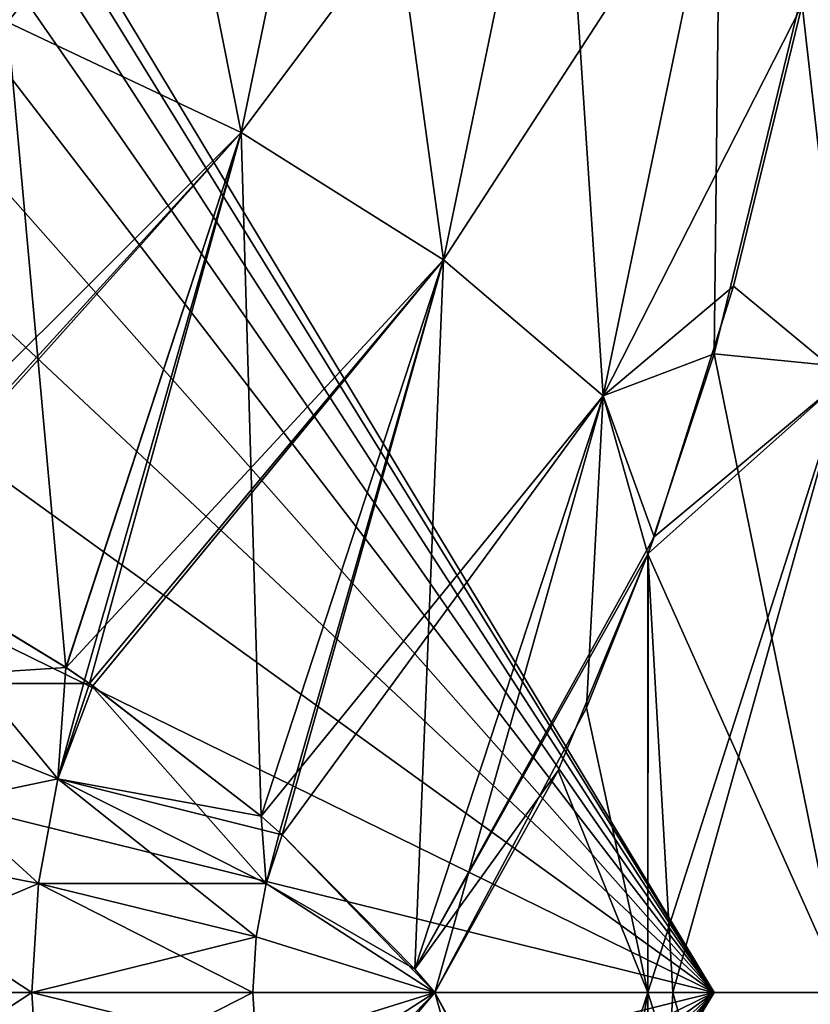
# Model space of a CAD drawing. Header units: millimetres. Extents: x -168 to 168, y -6 to 84.
# Tile 649 of 656: x 166.826 to 167.425, y 55.491 to 56.237. Entities that reach past the tile are written whole.
import ezdxf

# ---------------------------------------------------------------- set-up
doc = ezdxf.new("R2010")
doc.units = ezdxf.units.MM
doc.header["$LTSCALE"] = 65.185185
for name, color, linetype in [('651', 7, 'CONTINUOUS'), ('652', 7, 'CONTINUOUS'), ('656', 7, 'CONTINUOUS'), ('657', 7, 'CONTINUOUS'), ('661', 7, 'CONTINUOUS'), ('662', 7, 'CONTINUOUS'), ('663', 7, 'CONTINUOUS'), ('667', 7, 'CONTINUOUS'), ('669', 7, 'CONTINUOUS'), ('676', 7, 'CONTINUOUS'), ('753', 7, 'CONTINUOUS'), ('754', 7, 'CONTINUOUS'), ('758', 7, 'CONTINUOUS'), ('759', 7, 'CONTINUOUS'), ('763', 7, 'CONTINUOUS'), ('764', 7, 'CONTINUOUS'), ('765', 7, 'CONTINUOUS'), ('769', 7, 'CONTINUOUS'), ('771', 7, 'CONTINUOUS'), ('778', 7, 'CONTINUOUS')]:
    doc.layers.add(name, color=color, linetype=linetype)

msp = doc.modelspace()

# ---------------------------------------------------------------- linework, layer by layer
at = {"layer": '651', "linetype": 'CONTINUOUS'}
for points in [[(166, 53.25629, 104.83186), (166, 53.25629, 105.16814), (167.35194, 55.5, 105), (166, 53.25629, 104.83186)], [(166, 53.25629, 105.16814), (166, 53.30641, 105.50067), (167.35194, 55.5, 105), (166, 53.25629, 105.16814)], [(166, 53.30641, 105.50067), (166, 53.40553, 105.82202), (167.35194, 55.5, 105), (166, 53.30641, 105.50067)], [(166, 53.40553, 105.82202), (166, 53.55144, 106.125), (167.35194, 55.5, 105), (166, 53.40553, 105.82202)], [(166, 53.55144, 106.125), (166, 53.74088, 106.40285), (167.35194, 55.5, 105), (166, 53.55144, 106.125)], [(166, 53.74088, 106.40285), (166, 53.96961, 106.64937), (167.35194, 55.5, 105), (166, 53.74088, 106.40285)], [(166, 53.96961, 106.64937), (166, 54.23253, 106.85904), (167.35194, 55.5, 105), (166, 53.96961, 106.64937)], [(166, 54.23253, 106.85904), (166, 54.52376, 107.02718), (167.35194, 55.5, 105), (166, 54.23253, 106.85904)], [(166, 54.52376, 107.02718), (166, 54.8368, 107.15004), (167.35194, 55.5, 105), (166, 54.52376, 107.02718)], [(166, 54.8368, 107.15004), (166, 55.16465, 107.22487), (167.35194, 55.5, 105), (166, 54.8368, 107.15004)], [(166, 53.30641, 104.49933), (166, 53.25629, 104.83186), (167.35194, 55.5, 105), (166, 53.30641, 104.49933)], [(166, 55.16465, 107.22487), (166, 55.5, 107.25), (167.35194, 55.5, 105), (166, 55.16465, 107.22487)], [(166, 55.5, 102.75), (166, 55.16465, 102.77513), (167.35194, 55.5, 105), (166, 55.5, 102.75)], [(166, 55.16465, 102.77513), (166, 54.8368, 102.84996), (167.35194, 55.5, 105), (166, 55.16465, 102.77513)], [(166, 54.8368, 102.84996), (166, 54.52376, 102.97282), (167.35194, 55.5, 105), (166, 54.8368, 102.84996)], [(166, 54.52376, 102.97282), (166, 54.23253, 103.14096), (167.35194, 55.5, 105), (166, 54.52376, 102.97282)], [(166, 54.23253, 103.14096), (166, 53.96961, 103.35063), (167.35194, 55.5, 105), (166, 54.23253, 103.14096)], [(166, 53.96961, 103.35063), (166, 53.74088, 103.59715), (167.35194, 55.5, 105), (166, 53.96961, 103.35063)], [(166, 53.74088, 103.59715), (166, 53.55144, 103.875), (167.35194, 55.5, 105), (166, 53.74088, 103.59715)], [(166, 53.55144, 103.875), (166, 53.40553, 104.17798), (167.35194, 55.5, 105), (166, 53.55144, 103.875)], [(166, 53.40553, 104.17798), (166, 53.30641, 104.49933), (167.35194, 55.5, 105), (166, 53.40553, 104.17798)]]:
    msp.add_3dface(points, dxfattribs=at)
at = {"layer": '652', "linetype": 'CONTINUOUS'}
for points in [[(166, 57.74371, 105.16814), (166, 57.74371, 104.83186), (167.35194, 55.5, 105), (166, 57.74371, 105.16814)], [(166, 57.69359, 105.50067), (166, 57.74371, 105.16814), (167.35194, 55.5, 105), (166, 57.69359, 105.50067)], [(166, 57.74371, 104.83186), (166, 57.69359, 104.49933), (167.35194, 55.5, 105), (166, 57.74371, 104.83186)], [(166, 57.59447, 105.82202), (166, 57.69359, 105.50067), (167.35194, 55.5, 105), (166, 57.59447, 105.82202)], [(166, 57.69359, 104.49933), (166, 57.59447, 104.17798), (167.35194, 55.5, 105), (166, 57.69359, 104.49933)], [(166, 57.44856, 106.125), (166, 57.59447, 105.82202), (167.35194, 55.5, 105), (166, 57.44856, 106.125)], [(166, 57.59447, 104.17798), (166, 57.44856, 103.875), (167.35194, 55.5, 105), (166, 57.59447, 104.17798)], [(166, 57.25912, 106.40285), (166, 57.44856, 106.125), (167.35194, 55.5, 105), (166, 57.25912, 106.40285)], [(166, 57.44856, 103.875), (166, 57.25912, 103.59715), (167.35194, 55.5, 105), (166, 57.44856, 103.875)], [(166, 57.03039, 106.64937), (166, 57.25912, 106.40285), (167.35194, 55.5, 105), (166, 57.03039, 106.64937)], [(166, 57.25912, 103.59715), (166, 57.03039, 103.35063), (167.35194, 55.5, 105), (166, 57.25912, 103.59715)], [(166, 56.76747, 106.85904), (166, 57.03039, 106.64937), (167.35194, 55.5, 105), (166, 56.76747, 106.85904)], [(166, 57.03039, 103.35063), (166, 56.76747, 103.14096), (167.35194, 55.5, 105), (166, 57.03039, 103.35063)], [(166, 56.47624, 107.02718), (166, 56.76747, 106.85904), (167.35194, 55.5, 105), (166, 56.47624, 107.02718)], [(166, 56.76747, 103.14096), (166, 56.47624, 102.97282), (167.35194, 55.5, 105), (166, 56.76747, 103.14096)], [(166, 56.1632, 107.15004), (166, 56.47624, 107.02718), (167.35194, 55.5, 105), (166, 56.1632, 107.15004)], [(166, 56.47624, 102.97282), (166, 56.1632, 102.84996), (167.35194, 55.5, 105), (166, 56.47624, 102.97282)], [(166, 55.83535, 107.22487), (166, 56.1632, 107.15004), (167.35194, 55.5, 105), (166, 55.83535, 107.22487)], [(166, 56.1632, 102.84996), (166, 55.83535, 102.77513), (167.35194, 55.5, 105), (166, 56.1632, 102.84996)], [(166, 55.83535, 102.77513), (166, 55.5, 102.75), (167.35194, 55.5, 105), (166, 55.83535, 102.77513)], [(166, 55.5, 107.25), (166, 55.83535, 107.22487), (167.35194, 55.5, 105), (166, 55.5, 107.25)]]:
    msp.add_3dface(points, dxfattribs=at)
at = {"layer": '656', "linetype": 'CONTINUOUS'}
for points in [[(167.26244, 55.26732, 109.23432), (167.30161, 55.5, 109.17222), (167.14024, 55.5, 109.42882), (167.26244, 55.26732, 109.23432)], [(167.24131, 55.31546, 100.72807), (167.14024, 55.5, 100.57118), (167.30161, 55.5, 100.82778), (167.24131, 55.31546, 100.72807)], [(167.30204, 55.16668, 100.84189), (167.24131, 55.31546, 100.72807), (167.30161, 55.5, 100.82778), (167.30204, 55.16668, 100.84189)], [(167.30218, 55.16616, 109.1578), (167.30161, 55.5, 109.17222), (167.26244, 55.26732, 109.23432), (167.30218, 55.16616, 109.1578)], [(167.30161, 55.5, 109.17222), (167.30218, 55.16616, 109.1578), (167.32056, 55.5, 109.13751), (167.30161, 55.5, 109.17222)], [(167.30204, 55.16668, 100.84189), (167.30161, 55.5, 100.82778), (167.45019, 55.03436, 101.15872), (167.30204, 55.16668, 100.84189)], [(167.45019, 55.03436, 101.15872), (167.30161, 55.5, 100.82778), (167.32056, 55.5, 100.86249), (167.45019, 55.03436, 101.15872)], [(167.45019, 55.02853, 108.84057), (167.4499, 55.5, 108.87007), (167.30218, 55.16616, 109.1578), (167.45019, 55.02853, 108.84057)], [(167.30218, 55.16616, 109.1578), (167.4499, 55.5, 108.87007), (167.32056, 55.5, 109.13751), (167.30218, 55.16616, 109.1578)], [(167.4499, 55.5, 101.12993), (167.45019, 55.03436, 101.15872), (167.32056, 55.5, 100.86249), (167.4499, 55.5, 101.12993)]]:
    msp.add_3dface(points, dxfattribs=at)
at = {"layer": '657', "linetype": 'CONTINUOUS'}
msp.add_3dface([(167.14024, 55.5, 100.57118), (167.24131, 55.31546, 100.72807), (167.12523, 55.48219, 100.55111), (167.14024, 55.5, 100.57118)], dxfattribs=at)
at = {"layer": '661', "linetype": 'CONTINUOUS'}
for points in [[(166.89871, 56.62943, 100.74118), (166.81688, 56.23497, 100.51343), (166.70739, 56.68211, 100.70397), (166.89871, 56.62943, 100.74118)], [(166.89871, 56.62943, 100.74118), (166.99362, 56.15152, 100.57913), (166.81688, 56.23497, 100.51343), (166.89871, 56.62943, 100.74118)], [(167.07801, 56.55819, 100.81392), (166.99362, 56.15152, 100.57913), (166.89871, 56.62943, 100.74118), (167.07801, 56.55819, 100.81392)], [(167.07801, 56.55819, 100.81392), (167.14687, 56.05508, 100.67779), (166.99362, 56.15152, 100.57913), (167.07801, 56.55819, 100.81392)], [(167.23348, 56.47235, 100.9187), (167.14687, 56.05508, 100.67779), (167.07801, 56.55819, 100.81392), (167.23348, 56.47235, 100.9187)], [(167.23348, 56.47235, 100.9187), (167.26787, 55.95202, 100.80232), (167.14687, 56.05508, 100.67779), (167.23348, 56.47235, 100.9187)], [(167.35624, 56.37764, 101.04805), (167.26787, 55.95202, 100.80232), (167.23348, 56.47235, 100.9187), (167.35624, 56.37764, 101.04805)], [(167.26787, 55.95202, 100.80232), (167.35624, 56.37764, 101.04805), (167.3517, 55.9839, 100.95066), (167.26787, 55.95202, 100.80232)], [(167.3517, 55.9839, 100.95066), (167.35624, 56.37764, 101.04805), (167.43079, 56.30849, 101.1712), (167.3517, 55.9839, 100.95066)], [(166.81688, 56.23497, 100.51343), (166.861, 55.74634, 100.34515), (166.70896, 55.83875, 100.29434), (166.81688, 56.23497, 100.51343)], [(166.99362, 56.15152, 100.57913), (166.861, 55.74634, 100.34515), (166.81688, 56.23497, 100.51343), (166.99362, 56.15152, 100.57913)], [(166.861, 55.74634, 100.34515), (166.99362, 56.15152, 100.57913), (166.87519, 55.73664, 100.35175), (166.861, 55.74634, 100.34515)], [(166.87519, 55.73664, 100.35175), (166.99362, 56.15152, 100.57913), (166.87878, 55.73416, 100.35347), (166.87519, 55.73664, 100.35175)], [(166.99362, 56.15152, 100.57913), (167.00876, 55.63354, 100.43434), (166.87878, 55.73416, 100.35347), (166.99362, 56.15152, 100.57913)], [(167.14687, 56.05508, 100.67779), (167.00876, 55.63354, 100.43434), (166.99362, 56.15152, 100.57913), (167.14687, 56.05508, 100.67779)], [(167.00876, 55.63354, 100.43434), (167.14687, 56.05508, 100.67779), (167.02271, 55.62128, 100.44557), (167.00876, 55.63354, 100.43434)], [(167.02271, 55.62128, 100.44557), (167.14687, 56.05508, 100.67779), (167.02479, 55.61942, 100.4473), (167.02271, 55.62128, 100.44557)], [(167.14687, 56.05508, 100.67779), (167.12531, 55.51772, 100.55121), (167.02479, 55.61942, 100.4473), (167.14687, 56.05508, 100.67779)], [(167.26787, 55.95202, 100.80232), (167.12531, 55.51772, 100.55121), (167.14687, 56.05508, 100.67779), (167.26787, 55.95202, 100.80232)], [(167.30156, 55.83218, 100.84095), (167.26787, 55.95202, 100.80232), (167.3517, 55.9839, 100.95066), (167.30156, 55.83218, 100.84095)], [(167.26787, 55.95202, 100.80232), (167.14024, 55.5, 100.57118), (167.12531, 55.51772, 100.55121), (167.26787, 55.95202, 100.80232)], [(167.14024, 55.5, 100.57118), (167.26787, 55.95202, 100.80232), (167.25511, 55.71576, 100.75241), (167.14024, 55.5, 100.57118)], [(167.25511, 55.71576, 100.75241), (167.26787, 55.95202, 100.80232), (167.30156, 55.83218, 100.84095), (167.25511, 55.71576, 100.75241)]]:
    msp.add_3dface(points, dxfattribs=at)
at = {"layer": '662', "linetype": 'CONTINUOUS'}
for points in [[(167.45107, 56.41952, 108.75647), (167.41841, 56.24811, 108.86881), (167.45047, 55.96548, 108.84066), (167.45107, 56.41952, 108.75647)], [(167.3517, 55.9839, 100.95066), (167.43079, 56.30849, 101.1712), (167.45047, 55.9739, 101.16037), (167.3517, 55.9839, 100.95066)], [(167.41841, 56.24811, 108.86881), (167.36649, 56.03514, 109.01337), (167.45047, 55.96548, 108.84066), (167.41841, 56.24811, 108.86881)], [(167.36649, 56.03514, 109.01337), (167.30628, 55.84515, 109.14943), (167.45047, 55.96548, 108.84066), (167.36649, 56.03514, 109.01337)], [(167.4499, 55.5, 101.12993), (167.30156, 55.83218, 100.84095), (167.3517, 55.9839, 100.95066), (167.4499, 55.5, 101.12993)], [(167.4499, 55.5, 101.12993), (167.3517, 55.9839, 100.95066), (167.45047, 55.9739, 101.16037), (167.4499, 55.5, 101.12993)], [(167.30161, 55.5, 109.17222), (167.32056, 55.5, 109.13751), (167.45047, 55.96548, 108.84066), (167.30161, 55.5, 109.17222)], [(167.30176, 55.83264, 109.15867), (167.30161, 55.5, 109.17222), (167.45047, 55.96548, 108.84066), (167.30176, 55.83264, 109.15867)], [(167.30628, 55.84515, 109.14943), (167.30176, 55.83264, 109.15867), (167.45047, 55.96548, 108.84066), (167.30628, 55.84515, 109.14943)], [(167.32056, 55.5, 109.13751), (167.4499, 55.5, 108.87007), (167.45047, 55.96548, 108.84066), (167.32056, 55.5, 109.13751)], [(167.23363, 55.66826, 109.28512), (167.30161, 55.5, 109.17222), (167.30176, 55.83264, 109.15867), (167.23363, 55.66826, 109.28512)], [(167.30161, 55.5, 100.82778), (167.25511, 55.71576, 100.75241), (167.30156, 55.83218, 100.84095), (167.30161, 55.5, 100.82778)], [(167.32056, 55.5, 100.86249), (167.30161, 55.5, 100.82778), (167.30156, 55.83218, 100.84095), (167.32056, 55.5, 100.86249)], [(167.4499, 55.5, 101.12993), (167.32056, 55.5, 100.86249), (167.30156, 55.83218, 100.84095), (167.4499, 55.5, 101.12993)], [(167.30161, 55.5, 100.82778), (167.14024, 55.5, 100.57118), (167.25511, 55.71576, 100.75241), (167.30161, 55.5, 100.82778)], [(167.14024, 55.5, 109.42882), (167.30161, 55.5, 109.17222), (167.23363, 55.66826, 109.28512), (167.14024, 55.5, 109.42882)]]:
    msp.add_3dface(points, dxfattribs=at)
at = {"layer": '663', "linetype": 'CONTINUOUS'}
for points in [[(166.89871, 56.62944, 109.25882), (166.62831, 56.30069, 109.51624), (166.81689, 56.23498, 109.48656), (166.89871, 56.62944, 109.25882)], [(166.89871, 56.62944, 109.25882), (166.81689, 56.23498, 109.48656), (167.07802, 56.5582, 109.18607), (166.89871, 56.62944, 109.25882)], [(167.07802, 56.5582, 109.18607), (166.81689, 56.23498, 109.48656), (166.99363, 56.15153, 109.42086), (167.07802, 56.5582, 109.18607)], [(167.07802, 56.5582, 109.18607), (166.99363, 56.15153, 109.42086), (167.23349, 56.47236, 109.08129), (167.07802, 56.5582, 109.18607)], [(167.23349, 56.47236, 109.08129), (166.99363, 56.15153, 109.42086), (167.14688, 56.0551, 109.32219), (167.23349, 56.47236, 109.08129)], [(167.23349, 56.47236, 109.08129), (167.14688, 56.0551, 109.32219), (167.35625, 56.37765, 108.95193), (167.23349, 56.47236, 109.08129)], [(167.35625, 56.37765, 108.95193), (167.14688, 56.0551, 109.32219), (167.26788, 55.95203, 109.19766), (167.35625, 56.37765, 108.95193)], [(167.41841, 56.24811, 108.86881), (167.35625, 56.37765, 108.95193), (167.26788, 55.95203, 109.19766), (167.41841, 56.24811, 108.86881)], [(167.36649, 56.03514, 109.01337), (167.41841, 56.24811, 108.86881), (167.26788, 55.95203, 109.19766), (167.36649, 56.03514, 109.01337)], [(166.81689, 56.23498, 109.48656), (166.69069, 55.84861, 109.70961), (166.99363, 56.15153, 109.42086), (166.81689, 56.23498, 109.48656)], [(166.99363, 56.15153, 109.42086), (166.69069, 55.84861, 109.70961), (166.70898, 55.83874, 109.70566), (166.99363, 56.15153, 109.42086)], [(166.71258, 55.83677, 109.70483), (166.99363, 56.15153, 109.42086), (166.70898, 55.83874, 109.70566), (166.71258, 55.83677, 109.70483)], [(166.86113, 55.74626, 109.65479), (166.99363, 56.15153, 109.42086), (166.71258, 55.83677, 109.70483), (166.86113, 55.74626, 109.65479)], [(166.99363, 56.15153, 109.42086), (166.86113, 55.74626, 109.65479), (167.14688, 56.0551, 109.32219), (166.99363, 56.15153, 109.42086)], [(167.14688, 56.0551, 109.32219), (166.86113, 55.74626, 109.65479), (166.87881, 55.73414, 109.64651), (167.14688, 56.0551, 109.32219)], [(166.88145, 55.7323, 109.64523), (167.14688, 56.0551, 109.32219), (166.87881, 55.73414, 109.64651), (166.88145, 55.7323, 109.64523)], [(167.00877, 55.63354, 109.56565), (167.14688, 56.0551, 109.32219), (166.88145, 55.7323, 109.64523), (167.00877, 55.63354, 109.56565)], [(167.14688, 56.0551, 109.32219), (167.00877, 55.63354, 109.56565), (167.26788, 55.95203, 109.19766), (167.14688, 56.0551, 109.32219)], [(167.30628, 55.84515, 109.14943), (167.36649, 56.03514, 109.01337), (167.26788, 55.95203, 109.19766), (167.30628, 55.84515, 109.14943)], [(167.26788, 55.95203, 109.19766), (167.00877, 55.63354, 109.56565), (167.02479, 55.61942, 109.5527), (167.26788, 55.95203, 109.19766)], [(167.12524, 55.51781, 109.44889), (167.26788, 55.95203, 109.19766), (167.02479, 55.61942, 109.5527), (167.12524, 55.51781, 109.44889)], [(167.30628, 55.84515, 109.14943), (167.26788, 55.95203, 109.19766), (167.12524, 55.51781, 109.44889), (167.30628, 55.84515, 109.14943)], [(167.30176, 55.83264, 109.15867), (167.30628, 55.84515, 109.14943), (167.12524, 55.51781, 109.44889), (167.30176, 55.83264, 109.15867)], [(167.23363, 55.66826, 109.28512), (167.30176, 55.83264, 109.15867), (167.12524, 55.51781, 109.44889), (167.23363, 55.66826, 109.28512)], [(167.14024, 55.5, 109.42882), (167.23363, 55.66826, 109.28512), (167.12524, 55.51781, 109.44889), (167.14024, 55.5, 109.42882)]]:
    msp.add_3dface(points, dxfattribs=at)
at = {"layer": '667', "linetype": 'CONTINUOUS'}
for points in [[(167.26791, 55.04801, 109.19763), (167.14024, 55.5, 109.42882), (167.12535, 55.48232, 109.44874), (167.26791, 55.04801, 109.19763)], [(167.26244, 55.26732, 109.23432), (167.14024, 55.5, 109.42882), (167.26791, 55.04801, 109.19763), (167.26244, 55.26732, 109.23432)]]:
    msp.add_3dface(points, dxfattribs=at)
at = {"layer": '669', "linetype": 'CONTINUOUS'}
for points in [[(166.86113, 55.74626, 109.65479), (166.71258, 55.83677, 109.70483), (166.67442, 55.73412, 109.75375), (166.86113, 55.74626, 109.65479)], [(166.87881, 55.73414, 109.64651), (166.86113, 55.74626, 109.65479), (166.67442, 55.73412, 109.75375), (166.87881, 55.73414, 109.64651)], [(166.65308, 55.61959, 109.78344), (166.85491, 55.66183, 109.67976), (166.67442, 55.73412, 109.75375), (166.65308, 55.61959, 109.78344)], [(166.85491, 55.66183, 109.67976), (166.87881, 55.73414, 109.64651), (166.67442, 55.73412, 109.75375), (166.85491, 55.66183, 109.67976)], [(166.88145, 55.7323, 109.64523), (166.87881, 55.73414, 109.64651), (166.85491, 55.66183, 109.67976), (166.88145, 55.7323, 109.64523)], [(167.00877, 55.63354, 109.56565), (166.88145, 55.7323, 109.64523), (166.85491, 55.66183, 109.67976), (167.00877, 55.63354, 109.56565)], [(166.84017, 55.58266, 109.70028), (166.85491, 55.66183, 109.67976), (166.65308, 55.61959, 109.78344), (166.84017, 55.58266, 109.70028)], [(166.84017, 55.58266, 109.70028), (167.01261, 55.58253, 109.56965), (166.85491, 55.66183, 109.67976), (166.84017, 55.58266, 109.70028)], [(167.01261, 55.58253, 109.56965), (167.02479, 55.61942, 109.5527), (166.85491, 55.66183, 109.67976), (167.01261, 55.58253, 109.56965)], [(167.02479, 55.61942, 109.5527), (167.00877, 55.63354, 109.56565), (166.85491, 55.66183, 109.67976), (167.02479, 55.61942, 109.5527)], [(166.64587, 55.5, 109.79348), (166.84017, 55.58266, 109.70028), (166.65308, 55.61959, 109.78344), (166.64587, 55.5, 109.79348)], [(167.12524, 55.51781, 109.44889), (167.02479, 55.61942, 109.5527), (167.01261, 55.58253, 109.56965), (167.12524, 55.51781, 109.44889)], [(166.83518, 55.5, 109.70722), (166.84017, 55.58266, 109.70028), (166.64587, 55.5, 109.79348), (166.83518, 55.5, 109.70722)], [(166.83518, 55.5, 109.70722), (167.00509, 55.54216, 109.58012), (166.84017, 55.58266, 109.70028), (166.83518, 55.5, 109.70722)], [(167.00509, 55.54216, 109.58012), (167.01261, 55.58253, 109.56965), (166.84017, 55.58266, 109.70028), (167.00509, 55.54216, 109.58012)], [(167.00509, 55.54216, 109.58012), (167.14024, 55.5, 109.42882), (167.01261, 55.58253, 109.56965), (167.00509, 55.54216, 109.58012)], [(167.14024, 55.5, 109.42882), (167.12524, 55.51781, 109.44889), (167.01261, 55.58253, 109.56965), (167.14024, 55.5, 109.42882)], [(167.00254, 55.5, 109.58366), (167.00509, 55.54216, 109.58012), (166.83518, 55.5, 109.70722), (167.00254, 55.5, 109.58366)], [(167.00254, 55.5, 109.58366), (167.14024, 55.5, 109.42882), (167.00509, 55.54216, 109.58012), (167.00254, 55.5, 109.58366)], [(166.65308, 55.38042, 109.78344), (166.83518, 55.5, 109.70722), (166.64587, 55.5, 109.79348), (166.65308, 55.38042, 109.78344)], [(166.84017, 55.41734, 109.70028), (166.83518, 55.5, 109.70722), (166.65308, 55.38042, 109.78344), (166.84017, 55.41734, 109.70028)], [(166.84017, 55.41734, 109.70028), (167.00254, 55.5, 109.58366), (166.83518, 55.5, 109.70722), (166.84017, 55.41734, 109.70028)], [(167.00509, 55.45784, 109.58012), (167.00254, 55.5, 109.58366), (166.84017, 55.41734, 109.70028), (167.00509, 55.45784, 109.58012)], [(167.00509, 55.45784, 109.58012), (167.14024, 55.5, 109.42882), (167.00254, 55.5, 109.58366), (167.00509, 55.45784, 109.58012)], [(167.01261, 55.41747, 109.56965), (167.14024, 55.5, 109.42882), (167.00509, 55.45784, 109.58012), (167.01261, 55.41747, 109.56965)], [(167.02479, 55.38058, 109.5527), (167.14024, 55.5, 109.42882), (167.01261, 55.41747, 109.56965), (167.02479, 55.38058, 109.5527)], [(167.12535, 55.48232, 109.44874), (167.14024, 55.5, 109.42882), (167.02479, 55.38058, 109.5527), (167.12535, 55.48232, 109.44874)]]:
    msp.add_3dface(points, dxfattribs=at)
at = {"layer": '676', "linetype": 'CONTINUOUS'}
for points in [[(166.70896, 55.83875, 100.29434), (166.85491, 55.66182, 100.32024), (166.67442, 55.73411, 100.24625), (166.70896, 55.83875, 100.29434)], [(166.70896, 55.83875, 100.29434), (166.861, 55.74634, 100.34515), (166.85491, 55.66182, 100.32024), (166.70896, 55.83875, 100.29434)], [(166.861, 55.74634, 100.34515), (166.87519, 55.73664, 100.35175), (166.85491, 55.66182, 100.32024), (166.861, 55.74634, 100.34515)], [(166.67442, 55.73411, 100.24625), (166.84017, 55.58266, 100.29972), (166.65308, 55.61958, 100.21656), (166.67442, 55.73411, 100.24625)], [(166.85491, 55.66182, 100.32024), (166.84017, 55.58266, 100.29972), (166.67442, 55.73411, 100.24625), (166.85491, 55.66182, 100.32024)], [(166.87519, 55.73664, 100.35175), (166.87878, 55.73416, 100.35347), (166.85491, 55.66182, 100.32024), (166.87519, 55.73664, 100.35175)], [(166.87878, 55.73416, 100.35347), (167.01261, 55.58253, 100.43035), (166.85491, 55.66182, 100.32024), (166.87878, 55.73416, 100.35347)], [(166.87878, 55.73416, 100.35347), (167.00876, 55.63354, 100.43434), (167.01261, 55.58253, 100.43035), (166.87878, 55.73416, 100.35347)], [(166.85491, 55.66182, 100.32024), (167.00509, 55.54216, 100.41988), (166.84017, 55.58266, 100.29972), (166.85491, 55.66182, 100.32024)], [(167.01261, 55.58253, 100.43035), (167.00509, 55.54216, 100.41988), (166.85491, 55.66182, 100.32024), (167.01261, 55.58253, 100.43035)], [(167.00876, 55.63354, 100.43434), (167.02271, 55.62128, 100.44557), (167.01261, 55.58253, 100.43035), (167.00876, 55.63354, 100.43434)], [(167.02271, 55.62128, 100.44557), (167.02479, 55.61942, 100.4473), (167.01261, 55.58253, 100.43035), (167.02271, 55.62128, 100.44557)], [(166.65308, 55.61958, 100.21656), (166.83518, 55.5, 100.29278), (166.64587, 55.5, 100.20652), (166.65308, 55.61958, 100.21656)], [(166.84017, 55.58266, 100.29972), (166.83518, 55.5, 100.29278), (166.65308, 55.61958, 100.21656), (166.84017, 55.58266, 100.29972)], [(167.02479, 55.61942, 100.4473), (167.14024, 55.5, 100.57118), (167.01261, 55.58253, 100.43035), (167.02479, 55.61942, 100.4473)], [(167.12531, 55.51772, 100.55121), (167.14024, 55.5, 100.57118), (167.02479, 55.61942, 100.4473), (167.12531, 55.51772, 100.55121)], [(166.84017, 55.58266, 100.29972), (167.00254, 55.5, 100.41634), (166.83518, 55.5, 100.29278), (166.84017, 55.58266, 100.29972)], [(167.00509, 55.54216, 100.41988), (167.00254, 55.5, 100.41634), (166.84017, 55.58266, 100.29972), (167.00509, 55.54216, 100.41988)], [(167.01261, 55.58253, 100.43035), (167.14024, 55.5, 100.57118), (167.00509, 55.54216, 100.41988), (167.01261, 55.58253, 100.43035)], [(167.00509, 55.54216, 100.41988), (167.14024, 55.5, 100.57118), (167.00254, 55.5, 100.41634), (167.00509, 55.54216, 100.41988)], [(166.83518, 55.5, 100.29278), (166.84017, 55.41734, 100.29972), (166.64587, 55.5, 100.20652), (166.83518, 55.5, 100.29278)], [(166.64587, 55.5, 100.20652), (166.84017, 55.41734, 100.29972), (166.65308, 55.38041, 100.21656), (166.64587, 55.5, 100.20652)], [(166.83518, 55.5, 100.29278), (167.00509, 55.45784, 100.41988), (166.84017, 55.41734, 100.29972), (166.83518, 55.5, 100.29278)], [(167.00254, 55.5, 100.41634), (167.00509, 55.45784, 100.41988), (166.83518, 55.5, 100.29278), (167.00254, 55.5, 100.41634)], [(167.00254, 55.5, 100.41634), (167.14024, 55.5, 100.57118), (167.00509, 55.45784, 100.41988), (167.00254, 55.5, 100.41634)], [(167.00509, 55.45784, 100.41988), (167.14024, 55.5, 100.57118), (167.01261, 55.41747, 100.43035), (167.00509, 55.45784, 100.41988)], [(167.14024, 55.5, 100.57118), (167.12523, 55.48219, 100.55111), (167.01261, 55.41747, 100.43035), (167.14024, 55.5, 100.57118)]]:
    msp.add_3dface(points, dxfattribs=at)
at = {"layer": '753', "linetype": 'CONTINUOUS'}
for points in [[(166, 53.25629, -105.16814), (166, 53.25629, -104.83186), (167.35194, 55.5, -105), (166, 53.25629, -105.16814)], [(166, 53.25629, -104.83186), (166, 53.30641, -104.49933), (167.35194, 55.5, -105), (166, 53.25629, -104.83186)], [(166, 53.30641, -104.49933), (166, 53.40553, -104.17798), (167.35194, 55.5, -105), (166, 53.30641, -104.49933)], [(166, 53.40553, -104.17798), (166, 53.55144, -103.875), (167.35194, 55.5, -105), (166, 53.40553, -104.17798)], [(166, 53.55144, -103.875), (166, 53.74088, -103.59715), (167.35194, 55.5, -105), (166, 53.55144, -103.875)], [(166, 53.74088, -103.59715), (166, 53.96961, -103.35063), (167.35194, 55.5, -105), (166, 53.74088, -103.59715)], [(166, 53.96961, -103.35063), (166, 54.23253, -103.14096), (167.35194, 55.5, -105), (166, 53.96961, -103.35063)], [(166, 54.23253, -103.14096), (166, 54.52376, -102.97282), (167.35194, 55.5, -105), (166, 54.23253, -103.14096)], [(166, 54.52376, -102.97282), (166, 54.8368, -102.84996), (167.35194, 55.5, -105), (166, 54.52376, -102.97282)], [(166, 54.8368, -102.84996), (166, 55.16465, -102.77513), (167.35194, 55.5, -105), (166, 54.8368, -102.84996)], [(166, 53.30641, -105.50067), (166, 53.25629, -105.16814), (167.35194, 55.5, -105), (166, 53.30641, -105.50067)], [(166, 55.16465, -102.77513), (166, 55.5, -102.75), (167.35194, 55.5, -105), (166, 55.16465, -102.77513)], [(166, 55.5, -107.25), (166, 55.16465, -107.22487), (167.35194, 55.5, -105), (166, 55.5, -107.25)], [(166, 55.16465, -107.22487), (166, 54.8368, -107.15004), (167.35194, 55.5, -105), (166, 55.16465, -107.22487)], [(166, 54.8368, -107.15004), (166, 54.52376, -107.02718), (167.35194, 55.5, -105), (166, 54.8368, -107.15004)], [(166, 54.52376, -107.02718), (166, 54.23253, -106.85904), (167.35194, 55.5, -105), (166, 54.52376, -107.02718)], [(166, 54.23253, -106.85904), (166, 53.96961, -106.64937), (167.35194, 55.5, -105), (166, 54.23253, -106.85904)], [(166, 53.96961, -106.64937), (166, 53.74088, -106.40285), (167.35194, 55.5, -105), (166, 53.96961, -106.64937)], [(166, 53.74088, -106.40285), (166, 53.55144, -106.125), (167.35194, 55.5, -105), (166, 53.74088, -106.40285)], [(166, 53.55144, -106.125), (166, 53.40553, -105.82202), (167.35194, 55.5, -105), (166, 53.55144, -106.125)], [(166, 53.40553, -105.82202), (166, 53.30641, -105.50067), (167.35194, 55.5, -105), (166, 53.40553, -105.82202)]]:
    msp.add_3dface(points, dxfattribs=at)
at = {"layer": '754', "linetype": 'CONTINUOUS'}
for points in [[(166, 57.74371, -104.83186), (166, 57.74371, -105.16814), (167.35194, 55.5, -105), (166, 57.74371, -104.83186)], [(166, 57.69359, -104.49933), (166, 57.74371, -104.83186), (167.35194, 55.5, -105), (166, 57.69359, -104.49933)], [(166, 57.74371, -105.16814), (166, 57.69359, -105.50067), (167.35194, 55.5, -105), (166, 57.74371, -105.16814)], [(166, 57.59447, -104.17798), (166, 57.69359, -104.49933), (167.35194, 55.5, -105), (166, 57.59447, -104.17798)], [(166, 57.69359, -105.50067), (166, 57.59447, -105.82202), (167.35194, 55.5, -105), (166, 57.69359, -105.50067)], [(166, 57.44856, -103.875), (166, 57.59447, -104.17798), (167.35194, 55.5, -105), (166, 57.44856, -103.875)], [(166, 57.59447, -105.82202), (166, 57.44856, -106.125), (167.35194, 55.5, -105), (166, 57.59447, -105.82202)], [(166, 57.25912, -103.59715), (166, 57.44856, -103.875), (167.35194, 55.5, -105), (166, 57.25912, -103.59715)], [(166, 57.44856, -106.125), (166, 57.25912, -106.40285), (167.35194, 55.5, -105), (166, 57.44856, -106.125)], [(166, 57.03039, -103.35063), (166, 57.25912, -103.59715), (167.35194, 55.5, -105), (166, 57.03039, -103.35063)], [(166, 57.25912, -106.40285), (166, 57.03039, -106.64937), (167.35194, 55.5, -105), (166, 57.25912, -106.40285)], [(166, 56.76747, -103.14096), (166, 57.03039, -103.35063), (167.35194, 55.5, -105), (166, 56.76747, -103.14096)], [(166, 57.03039, -106.64937), (166, 56.76747, -106.85904), (167.35194, 55.5, -105), (166, 57.03039, -106.64937)], [(166, 56.47624, -102.97282), (166, 56.76747, -103.14096), (167.35194, 55.5, -105), (166, 56.47624, -102.97282)], [(166, 56.76747, -106.85904), (166, 56.47624, -107.02718), (167.35194, 55.5, -105), (166, 56.76747, -106.85904)], [(166, 56.1632, -102.84996), (166, 56.47624, -102.97282), (167.35194, 55.5, -105), (166, 56.1632, -102.84996)], [(166, 56.47624, -107.02718), (166, 56.1632, -107.15004), (167.35194, 55.5, -105), (166, 56.47624, -107.02718)], [(166, 55.83535, -102.77513), (166, 56.1632, -102.84996), (167.35194, 55.5, -105), (166, 55.83535, -102.77513)], [(166, 56.1632, -107.15004), (166, 55.83535, -107.22487), (167.35194, 55.5, -105), (166, 56.1632, -107.15004)], [(166, 55.83535, -107.22487), (166, 55.5, -107.25), (167.35194, 55.5, -105), (166, 55.83535, -107.22487)], [(166, 55.5, -102.75), (166, 55.83535, -102.77513), (167.35194, 55.5, -105), (166, 55.5, -102.75)]]:
    msp.add_3dface(points, dxfattribs=at)
at = {"layer": '758', "linetype": 'CONTINUOUS'}
for points in [[(167.26244, 55.26732, -100.76568), (167.30161, 55.5, -100.82778), (167.14024, 55.5, -100.57118), (167.26244, 55.26732, -100.76568)], [(167.24131, 55.31546, -109.27193), (167.14024, 55.5, -109.42882), (167.30161, 55.5, -109.17222), (167.24131, 55.31546, -109.27193)], [(167.30204, 55.16668, -109.15811), (167.24131, 55.31546, -109.27193), (167.30161, 55.5, -109.17222), (167.30204, 55.16668, -109.15811)], [(167.30218, 55.16616, -100.8422), (167.30161, 55.5, -100.82778), (167.26244, 55.26732, -100.76568), (167.30218, 55.16616, -100.8422)], [(167.30161, 55.5, -100.82778), (167.30218, 55.16616, -100.8422), (167.32056, 55.5, -100.86249), (167.30161, 55.5, -100.82778)], [(167.30204, 55.16668, -109.15811), (167.30161, 55.5, -109.17222), (167.45019, 55.03436, -108.84128), (167.30204, 55.16668, -109.15811)], [(167.45019, 55.03436, -108.84128), (167.30161, 55.5, -109.17222), (167.32056, 55.5, -109.13751), (167.45019, 55.03436, -108.84128)], [(167.45019, 55.02853, -101.15943), (167.4499, 55.5, -101.12993), (167.30218, 55.16616, -100.8422), (167.45019, 55.02853, -101.15943)], [(167.30218, 55.16616, -100.8422), (167.4499, 55.5, -101.12993), (167.32056, 55.5, -100.86249), (167.30218, 55.16616, -100.8422)], [(167.4499, 55.5, -108.87007), (167.45019, 55.03436, -108.84128), (167.32056, 55.5, -109.13751), (167.4499, 55.5, -108.87007)]]:
    msp.add_3dface(points, dxfattribs=at)
at = {"layer": '759', "linetype": 'CONTINUOUS'}
msp.add_3dface([(167.14024, 55.5, -109.42882), (167.24131, 55.31546, -109.27193), (167.12523, 55.48219, -109.44889), (167.14024, 55.5, -109.42882)], dxfattribs=at)
at = {"layer": '763', "linetype": 'CONTINUOUS'}
for points in [[(166.89871, 56.62943, -109.25882), (166.81688, 56.23497, -109.48657), (166.70739, 56.68211, -109.29603), (166.89871, 56.62943, -109.25882)], [(166.89871, 56.62943, -109.25882), (166.99362, 56.15152, -109.42087), (166.81688, 56.23497, -109.48657), (166.89871, 56.62943, -109.25882)], [(167.07801, 56.55819, -109.18608), (166.99362, 56.15152, -109.42087), (166.89871, 56.62943, -109.25882), (167.07801, 56.55819, -109.18608)], [(167.07801, 56.55819, -109.18608), (167.14687, 56.05508, -109.32221), (166.99362, 56.15152, -109.42087), (167.07801, 56.55819, -109.18608)], [(167.23348, 56.47235, -109.0813), (167.14687, 56.05508, -109.32221), (167.07801, 56.55819, -109.18608), (167.23348, 56.47235, -109.0813)], [(167.23348, 56.47235, -109.0813), (167.26787, 55.95202, -109.19768), (167.14687, 56.05508, -109.32221), (167.23348, 56.47235, -109.0813)], [(167.35624, 56.37764, -108.95195), (167.26787, 55.95202, -109.19768), (167.23348, 56.47235, -109.0813), (167.35624, 56.37764, -108.95195)], [(167.26787, 55.95202, -109.19768), (167.35624, 56.37764, -108.95195), (167.3517, 55.9839, -109.04934), (167.26787, 55.95202, -109.19768)], [(167.3517, 55.9839, -109.04934), (167.35624, 56.37764, -108.95195), (167.43079, 56.30849, -108.8288), (167.3517, 55.9839, -109.04934)], [(166.81688, 56.23497, -109.48657), (166.861, 55.74634, -109.65485), (166.70896, 55.83875, -109.70566), (166.81688, 56.23497, -109.48657)], [(166.99362, 56.15152, -109.42087), (166.861, 55.74634, -109.65485), (166.81688, 56.23497, -109.48657), (166.99362, 56.15152, -109.42087)], [(166.861, 55.74634, -109.65485), (166.99362, 56.15152, -109.42087), (166.87519, 55.73664, -109.64825), (166.861, 55.74634, -109.65485)], [(166.87519, 55.73664, -109.64825), (166.99362, 56.15152, -109.42087), (166.87878, 55.73416, -109.64653), (166.87519, 55.73664, -109.64825)], [(166.99362, 56.15152, -109.42087), (167.00876, 55.63354, -109.56566), (166.87878, 55.73416, -109.64653), (166.99362, 56.15152, -109.42087)], [(167.14687, 56.05508, -109.32221), (167.00876, 55.63354, -109.56566), (166.99362, 56.15152, -109.42087), (167.14687, 56.05508, -109.32221)], [(167.00876, 55.63354, -109.56566), (167.14687, 56.05508, -109.32221), (167.02271, 55.62128, -109.55443), (167.00876, 55.63354, -109.56566)], [(167.02271, 55.62128, -109.55443), (167.14687, 56.05508, -109.32221), (167.02479, 55.61942, -109.5527), (167.02271, 55.62128, -109.55443)], [(167.14687, 56.05508, -109.32221), (167.12531, 55.51772, -109.44879), (167.02479, 55.61942, -109.5527), (167.14687, 56.05508, -109.32221)], [(167.26787, 55.95202, -109.19768), (167.12531, 55.51772, -109.44879), (167.14687, 56.05508, -109.32221), (167.26787, 55.95202, -109.19768)], [(167.30156, 55.83218, -109.15905), (167.26787, 55.95202, -109.19768), (167.3517, 55.9839, -109.04934), (167.30156, 55.83218, -109.15905)], [(167.26787, 55.95202, -109.19768), (167.14024, 55.5, -109.42882), (167.12531, 55.51772, -109.44879), (167.26787, 55.95202, -109.19768)], [(167.14024, 55.5, -109.42882), (167.26787, 55.95202, -109.19768), (167.25511, 55.71576, -109.24759), (167.14024, 55.5, -109.42882)], [(167.25511, 55.71576, -109.24759), (167.26787, 55.95202, -109.19768), (167.30156, 55.83218, -109.15905), (167.25511, 55.71576, -109.24759)]]:
    msp.add_3dface(points, dxfattribs=at)
at = {"layer": '764', "linetype": 'CONTINUOUS'}
for points in [[(167.45107, 56.41952, -101.24353), (167.41841, 56.24811, -101.13119), (167.45047, 55.96548, -101.15934), (167.45107, 56.41952, -101.24353)], [(167.3517, 55.9839, -109.04934), (167.43079, 56.30849, -108.8288), (167.45047, 55.9739, -108.83963), (167.3517, 55.9839, -109.04934)], [(167.41841, 56.24811, -101.13119), (167.36649, 56.03514, -100.98663), (167.45047, 55.96548, -101.15934), (167.41841, 56.24811, -101.13119)], [(167.36649, 56.03514, -100.98663), (167.30628, 55.84515, -100.85057), (167.45047, 55.96548, -101.15934), (167.36649, 56.03514, -100.98663)], [(167.4499, 55.5, -108.87007), (167.30156, 55.83218, -109.15905), (167.3517, 55.9839, -109.04934), (167.4499, 55.5, -108.87007)], [(167.4499, 55.5, -108.87007), (167.3517, 55.9839, -109.04934), (167.45047, 55.9739, -108.83963), (167.4499, 55.5, -108.87007)], [(167.30161, 55.5, -100.82778), (167.32056, 55.5, -100.86249), (167.45047, 55.96548, -101.15934), (167.30161, 55.5, -100.82778)], [(167.30176, 55.83264, -100.84133), (167.30161, 55.5, -100.82778), (167.45047, 55.96548, -101.15934), (167.30176, 55.83264, -100.84133)], [(167.30628, 55.84515, -100.85057), (167.30176, 55.83264, -100.84133), (167.45047, 55.96548, -101.15934), (167.30628, 55.84515, -100.85057)], [(167.32056, 55.5, -100.86249), (167.4499, 55.5, -101.12993), (167.45047, 55.96548, -101.15934), (167.32056, 55.5, -100.86249)], [(167.23363, 55.66826, -100.71488), (167.30161, 55.5, -100.82778), (167.30176, 55.83264, -100.84133), (167.23363, 55.66826, -100.71488)], [(167.30161, 55.5, -109.17222), (167.25511, 55.71576, -109.24759), (167.30156, 55.83218, -109.15905), (167.30161, 55.5, -109.17222)], [(167.32056, 55.5, -109.13751), (167.30161, 55.5, -109.17222), (167.30156, 55.83218, -109.15905), (167.32056, 55.5, -109.13751)], [(167.4499, 55.5, -108.87007), (167.32056, 55.5, -109.13751), (167.30156, 55.83218, -109.15905), (167.4499, 55.5, -108.87007)], [(167.30161, 55.5, -109.17222), (167.14024, 55.5, -109.42882), (167.25511, 55.71576, -109.24759), (167.30161, 55.5, -109.17222)], [(167.14024, 55.5, -100.57118), (167.30161, 55.5, -100.82778), (167.23363, 55.66826, -100.71488), (167.14024, 55.5, -100.57118)]]:
    msp.add_3dface(points, dxfattribs=at)
at = {"layer": '765', "linetype": 'CONTINUOUS'}
for points in [[(166.89871, 56.62944, -100.74118), (166.62831, 56.30069, -100.48376), (166.81689, 56.23498, -100.51344), (166.89871, 56.62944, -100.74118)], [(166.89871, 56.62944, -100.74118), (166.81689, 56.23498, -100.51344), (167.07802, 56.5582, -100.81393), (166.89871, 56.62944, -100.74118)], [(167.07802, 56.5582, -100.81393), (166.81689, 56.23498, -100.51344), (166.99363, 56.15153, -100.57914), (167.07802, 56.5582, -100.81393)], [(167.07802, 56.5582, -100.81393), (166.99363, 56.15153, -100.57914), (167.23349, 56.47236, -100.91871), (167.07802, 56.5582, -100.81393)], [(167.23349, 56.47236, -100.91871), (166.99363, 56.15153, -100.57914), (167.14688, 56.0551, -100.67781), (167.23349, 56.47236, -100.91871)], [(167.23349, 56.47236, -100.91871), (167.14688, 56.0551, -100.67781), (167.35625, 56.37765, -101.04807), (167.23349, 56.47236, -100.91871)], [(167.35625, 56.37765, -101.04807), (167.14688, 56.0551, -100.67781), (167.26788, 55.95203, -100.80234), (167.35625, 56.37765, -101.04807)], [(167.41841, 56.24811, -101.13119), (167.35625, 56.37765, -101.04807), (167.26788, 55.95203, -100.80234), (167.41841, 56.24811, -101.13119)], [(167.36649, 56.03514, -100.98663), (167.41841, 56.24811, -101.13119), (167.26788, 55.95203, -100.80234), (167.36649, 56.03514, -100.98663)], [(166.81689, 56.23498, -100.51344), (166.69069, 55.84861, -100.29039), (166.99363, 56.15153, -100.57914), (166.81689, 56.23498, -100.51344)], [(166.99363, 56.15153, -100.57914), (166.69069, 55.84861, -100.29039), (166.70898, 55.83874, -100.29434), (166.99363, 56.15153, -100.57914)], [(166.71258, 55.83677, -100.29517), (166.99363, 56.15153, -100.57914), (166.70898, 55.83874, -100.29434), (166.71258, 55.83677, -100.29517)], [(166.86113, 55.74626, -100.34521), (166.99363, 56.15153, -100.57914), (166.71258, 55.83677, -100.29517), (166.86113, 55.74626, -100.34521)], [(166.99363, 56.15153, -100.57914), (166.86113, 55.74626, -100.34521), (167.14688, 56.0551, -100.67781), (166.99363, 56.15153, -100.57914)], [(167.14688, 56.0551, -100.67781), (166.86113, 55.74626, -100.34521), (166.87881, 55.73414, -100.35349), (167.14688, 56.0551, -100.67781)], [(166.88145, 55.7323, -100.35477), (167.14688, 56.0551, -100.67781), (166.87881, 55.73414, -100.35349), (166.88145, 55.7323, -100.35477)], [(167.00877, 55.63354, -100.43435), (167.14688, 56.0551, -100.67781), (166.88145, 55.7323, -100.35477), (167.00877, 55.63354, -100.43435)], [(167.14688, 56.0551, -100.67781), (167.00877, 55.63354, -100.43435), (167.26788, 55.95203, -100.80234), (167.14688, 56.0551, -100.67781)], [(167.30628, 55.84515, -100.85057), (167.36649, 56.03514, -100.98663), (167.26788, 55.95203, -100.80234), (167.30628, 55.84515, -100.85057)], [(167.26788, 55.95203, -100.80234), (167.00877, 55.63354, -100.43435), (167.02479, 55.61942, -100.4473), (167.26788, 55.95203, -100.80234)], [(167.12524, 55.51781, -100.55111), (167.26788, 55.95203, -100.80234), (167.02479, 55.61942, -100.4473), (167.12524, 55.51781, -100.55111)], [(167.30628, 55.84515, -100.85057), (167.26788, 55.95203, -100.80234), (167.12524, 55.51781, -100.55111), (167.30628, 55.84515, -100.85057)], [(167.30176, 55.83264, -100.84133), (167.30628, 55.84515, -100.85057), (167.12524, 55.51781, -100.55111), (167.30176, 55.83264, -100.84133)], [(167.23363, 55.66826, -100.71488), (167.30176, 55.83264, -100.84133), (167.12524, 55.51781, -100.55111), (167.23363, 55.66826, -100.71488)], [(167.14024, 55.5, -100.57118), (167.23363, 55.66826, -100.71488), (167.12524, 55.51781, -100.55111), (167.14024, 55.5, -100.57118)]]:
    msp.add_3dface(points, dxfattribs=at)
at = {"layer": '769', "linetype": 'CONTINUOUS'}
for points in [[(167.26791, 55.04801, -100.80237), (167.14024, 55.5, -100.57118), (167.12535, 55.48232, -100.55126), (167.26791, 55.04801, -100.80237)], [(167.26244, 55.26732, -100.76568), (167.14024, 55.5, -100.57118), (167.26791, 55.04801, -100.80237), (167.26244, 55.26732, -100.76568)]]:
    msp.add_3dface(points, dxfattribs=at)
at = {"layer": '771', "linetype": 'CONTINUOUS'}
for points in [[(166.86113, 55.74626, -100.34521), (166.71258, 55.83677, -100.29517), (166.67442, 55.73412, -100.24625), (166.86113, 55.74626, -100.34521)], [(166.87881, 55.73414, -100.35349), (166.86113, 55.74626, -100.34521), (166.67442, 55.73412, -100.24625), (166.87881, 55.73414, -100.35349)], [(166.65308, 55.61959, -100.21656), (166.85491, 55.66183, -100.32024), (166.67442, 55.73412, -100.24625), (166.65308, 55.61959, -100.21656)], [(166.85491, 55.66183, -100.32024), (166.87881, 55.73414, -100.35349), (166.67442, 55.73412, -100.24625), (166.85491, 55.66183, -100.32024)], [(166.88145, 55.7323, -100.35477), (166.87881, 55.73414, -100.35349), (166.85491, 55.66183, -100.32024), (166.88145, 55.7323, -100.35477)], [(167.00877, 55.63354, -100.43435), (166.88145, 55.7323, -100.35477), (166.85491, 55.66183, -100.32024), (167.00877, 55.63354, -100.43435)], [(166.84017, 55.58266, -100.29972), (166.85491, 55.66183, -100.32024), (166.65308, 55.61959, -100.21656), (166.84017, 55.58266, -100.29972)], [(166.84017, 55.58266, -100.29972), (167.01261, 55.58253, -100.43035), (166.85491, 55.66183, -100.32024), (166.84017, 55.58266, -100.29972)], [(167.01261, 55.58253, -100.43035), (167.02479, 55.61942, -100.4473), (166.85491, 55.66183, -100.32024), (167.01261, 55.58253, -100.43035)], [(167.02479, 55.61942, -100.4473), (167.00877, 55.63354, -100.43435), (166.85491, 55.66183, -100.32024), (167.02479, 55.61942, -100.4473)], [(166.64587, 55.5, -100.20652), (166.84017, 55.58266, -100.29972), (166.65308, 55.61959, -100.21656), (166.64587, 55.5, -100.20652)], [(167.12524, 55.51781, -100.55111), (167.02479, 55.61942, -100.4473), (167.01261, 55.58253, -100.43035), (167.12524, 55.51781, -100.55111)], [(166.83518, 55.5, -100.29278), (166.84017, 55.58266, -100.29972), (166.64587, 55.5, -100.20652), (166.83518, 55.5, -100.29278)], [(166.83518, 55.5, -100.29278), (167.00509, 55.54216, -100.41988), (166.84017, 55.58266, -100.29972), (166.83518, 55.5, -100.29278)], [(167.00509, 55.54216, -100.41988), (167.01261, 55.58253, -100.43035), (166.84017, 55.58266, -100.29972), (167.00509, 55.54216, -100.41988)], [(167.00509, 55.54216, -100.41988), (167.14024, 55.5, -100.57118), (167.01261, 55.58253, -100.43035), (167.00509, 55.54216, -100.41988)], [(167.14024, 55.5, -100.57118), (167.12524, 55.51781, -100.55111), (167.01261, 55.58253, -100.43035), (167.14024, 55.5, -100.57118)], [(167.00254, 55.5, -100.41634), (167.00509, 55.54216, -100.41988), (166.83518, 55.5, -100.29278), (167.00254, 55.5, -100.41634)], [(167.00254, 55.5, -100.41634), (167.14024, 55.5, -100.57118), (167.00509, 55.54216, -100.41988), (167.00254, 55.5, -100.41634)], [(166.65308, 55.38042, -100.21656), (166.83518, 55.5, -100.29278), (166.64587, 55.5, -100.20652), (166.65308, 55.38042, -100.21656)], [(166.84017, 55.41734, -100.29972), (166.83518, 55.5, -100.29278), (166.65308, 55.38042, -100.21656), (166.84017, 55.41734, -100.29972)], [(166.84017, 55.41734, -100.29972), (167.00254, 55.5, -100.41634), (166.83518, 55.5, -100.29278), (166.84017, 55.41734, -100.29972)], [(167.00509, 55.45784, -100.41988), (167.00254, 55.5, -100.41634), (166.84017, 55.41734, -100.29972), (167.00509, 55.45784, -100.41988)], [(167.00509, 55.45784, -100.41988), (167.14024, 55.5, -100.57118), (167.00254, 55.5, -100.41634), (167.00509, 55.45784, -100.41988)], [(167.01261, 55.41747, -100.43035), (167.14024, 55.5, -100.57118), (167.00509, 55.45784, -100.41988), (167.01261, 55.41747, -100.43035)], [(167.02479, 55.38058, -100.4473), (167.14024, 55.5, -100.57118), (167.01261, 55.41747, -100.43035), (167.02479, 55.38058, -100.4473)], [(167.12535, 55.48232, -100.55126), (167.14024, 55.5, -100.57118), (167.02479, 55.38058, -100.4473), (167.12535, 55.48232, -100.55126)]]:
    msp.add_3dface(points, dxfattribs=at)
at = {"layer": '778', "linetype": 'CONTINUOUS'}
for points in [[(166.70896, 55.83875, -109.70566), (166.85491, 55.66182, -109.67976), (166.67442, 55.73411, -109.75375), (166.70896, 55.83875, -109.70566)], [(166.70896, 55.83875, -109.70566), (166.861, 55.74634, -109.65485), (166.85491, 55.66182, -109.67976), (166.70896, 55.83875, -109.70566)], [(166.861, 55.74634, -109.65485), (166.87519, 55.73664, -109.64825), (166.85491, 55.66182, -109.67976), (166.861, 55.74634, -109.65485)], [(166.67442, 55.73411, -109.75375), (166.84017, 55.58266, -109.70028), (166.65308, 55.61958, -109.78344), (166.67442, 55.73411, -109.75375)], [(166.85491, 55.66182, -109.67976), (166.84017, 55.58266, -109.70028), (166.67442, 55.73411, -109.75375), (166.85491, 55.66182, -109.67976)], [(166.87519, 55.73664, -109.64825), (166.87878, 55.73416, -109.64653), (166.85491, 55.66182, -109.67976), (166.87519, 55.73664, -109.64825)], [(166.87878, 55.73416, -109.64653), (167.01261, 55.58253, -109.56965), (166.85491, 55.66182, -109.67976), (166.87878, 55.73416, -109.64653)], [(166.87878, 55.73416, -109.64653), (167.00876, 55.63354, -109.56566), (167.01261, 55.58253, -109.56965), (166.87878, 55.73416, -109.64653)], [(166.85491, 55.66182, -109.67976), (167.00509, 55.54216, -109.58012), (166.84017, 55.58266, -109.70028), (166.85491, 55.66182, -109.67976)], [(167.01261, 55.58253, -109.56965), (167.00509, 55.54216, -109.58012), (166.85491, 55.66182, -109.67976), (167.01261, 55.58253, -109.56965)], [(167.00876, 55.63354, -109.56566), (167.02271, 55.62128, -109.55443), (167.01261, 55.58253, -109.56965), (167.00876, 55.63354, -109.56566)], [(167.02271, 55.62128, -109.55443), (167.02479, 55.61942, -109.5527), (167.01261, 55.58253, -109.56965), (167.02271, 55.62128, -109.55443)], [(166.65308, 55.61958, -109.78344), (166.83518, 55.5, -109.70722), (166.64587, 55.5, -109.79348), (166.65308, 55.61958, -109.78344)], [(166.84017, 55.58266, -109.70028), (166.83518, 55.5, -109.70722), (166.65308, 55.61958, -109.78344), (166.84017, 55.58266, -109.70028)], [(167.02479, 55.61942, -109.5527), (167.14024, 55.5, -109.42882), (167.01261, 55.58253, -109.56965), (167.02479, 55.61942, -109.5527)], [(167.12531, 55.51772, -109.44879), (167.14024, 55.5, -109.42882), (167.02479, 55.61942, -109.5527), (167.12531, 55.51772, -109.44879)], [(166.84017, 55.58266, -109.70028), (167.00254, 55.5, -109.58366), (166.83518, 55.5, -109.70722), (166.84017, 55.58266, -109.70028)], [(167.00509, 55.54216, -109.58012), (167.00254, 55.5, -109.58366), (166.84017, 55.58266, -109.70028), (167.00509, 55.54216, -109.58012)], [(167.01261, 55.58253, -109.56965), (167.14024, 55.5, -109.42882), (167.00509, 55.54216, -109.58012), (167.01261, 55.58253, -109.56965)], [(167.00509, 55.54216, -109.58012), (167.14024, 55.5, -109.42882), (167.00254, 55.5, -109.58366), (167.00509, 55.54216, -109.58012)], [(166.83518, 55.5, -109.70722), (166.84017, 55.41734, -109.70028), (166.64587, 55.5, -109.79348), (166.83518, 55.5, -109.70722)], [(166.64587, 55.5, -109.79348), (166.84017, 55.41734, -109.70028), (166.65308, 55.38041, -109.78344), (166.64587, 55.5, -109.79348)], [(166.83518, 55.5, -109.70722), (167.00509, 55.45784, -109.58012), (166.84017, 55.41734, -109.70028), (166.83518, 55.5, -109.70722)], [(167.00254, 55.5, -109.58366), (167.00509, 55.45784, -109.58012), (166.83518, 55.5, -109.70722), (167.00254, 55.5, -109.58366)], [(167.00254, 55.5, -109.58366), (167.14024, 55.5, -109.42882), (167.00509, 55.45784, -109.58012), (167.00254, 55.5, -109.58366)], [(167.00509, 55.45784, -109.58012), (167.14024, 55.5, -109.42882), (167.01261, 55.41747, -109.56965), (167.00509, 55.45784, -109.58012)], [(167.14024, 55.5, -109.42882), (167.12523, 55.48219, -109.44889), (167.01261, 55.41747, -109.56965), (167.14024, 55.5, -109.42882)]]:
    msp.add_3dface(points, dxfattribs=at)

doc.saveas('drawing.dxf')
